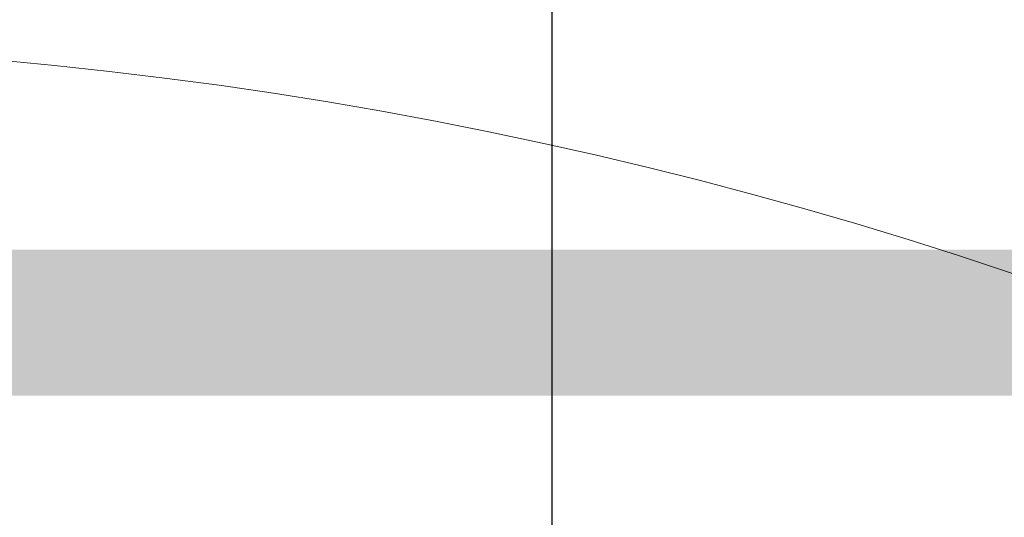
# Model space of a CAD drawing. Header units: millimetres. Extents: x -226731 to 126254, y -16359 to 60195.
# Tile 260 of 510: x -138919 to -138581, y 21058 to 21228. Entities that reach past the tile are written whole.
import ezdxf

# ---------------------------------------------------------------- set-up
doc = ezdxf.new("R2010")
doc.units = ezdxf.units.MM
doc.header["$LTSCALE"] = 0.1
doc.header["$MEASUREMENT"] = 0
doc.layers.get('0').update_dxf_attribs({"lineweight": 5})
for name, color, linetype, lineweight in [('0_CCE_ FF_SIDE WALL SPRINKLER', 6, 'Continuous', 0), ('FIRE CIRCULE', 7, 'Continuous', 5), ('SPRINKLER COVERAGE AREA', 1, 'Continuous', 9)]:
    doc.layers.add(name, color=color, linetype=linetype, lineweight=lineweight)
for name, color, linetype in [('A-ANNO-DIMS-30', 7, 'Continuous'), ('FIRE FIGHTING SERVICES', 5, 'Continuous'), ('GUARD RAIL', 80, 'Continuous')]:
    doc.layers.add(name, color=color, linetype=linetype)
doc.styles.add('A-ANNO-DIM regular', font='isocp.shx')
doc.dimstyles.new('A-100mm-Regular', dxfattribs={"dimtxt": 200, "dimasz": 100, "dimexe": 100, "dimexo": 10, "dimgap": 50, "dimtad": 1, "dimdec": 0, "dimzin": 12, "dimdsep": 46, "dimtxsty": 'A-ANNO-DIM regular', "dimblk": 'ARCHTICK', "dimcen": 0, "dimdle": 100, "dimclrd": 205, "dimclre": 205, "dimclrt": 211, "dimadec": 0, "dimazin": 0, "dimtfac": 1, "dimtdec": 0, "dimtix": 1, "dimtmove": 2, "dimatfit": 3, "dimldrblk": 'ARCHTICK', "dimfxl": 0, "dimtvp": 1, "dimtolj": 1, "dimtzin": 0, "dimarcsym": 0})

# ---------------------------------------------------------------- blocks, each defined once
blk = doc.blocks.new('_ArchTick')
at = {"color": 0, "linetype": 'ByBlock', "const_width": 0.15}
blk.add_lwpolyline([(-0.5, -0.5), (0.5, 0.5)], dxfattribs=at)
blk = doc.blocks.new('A$C2AD535C3')
at = {"layer": 'SPRINKLER COVERAGE AREA', "color": 1}
blk.add_circle((0, 0), 2500, dxfattribs=at)
blk = doc.blocks.new('G$C3584CA52')
at = {"layer": '0_CCE_ FF_SIDE WALL SPRINKLER', "color": 240, "xscale": -0.6, "yscale": 0.6, "zscale": 0.6}
blk.add_blockref('A$C2AD535C3', (0, -1500), dxfattribs=at)

msp = doc.modelspace()

# ---------------------------------------------------------------- linework, layer by layer
at = {"layer": 'FIRE CIRCULE', "color": 3}
msp.add_circle((-136708.5, 19689.6), 3500, dxfattribs=at)
at = {"layer": 'GUARD RAIL', "color": 8, "linetype": 'Continuous', "const_width": 50}
msp.add_lwpolyline([(-140893.16, 21124.62), (-128409.94, 21124.63)], dxfattribs=at)

# ---------------------------------------------------------------- block references
at = {"layer": 'FIRE FIGHTING SERVICES'}
msp.add_blockref('G$C3584CA52', (-139060.33, 21220.5), dxfattribs=at)

# ---------------------------------------------------------------- leaders
at = {"layer": 'A-ANNO-DIMS-30', "color": 8}
msp.add_leader([(-138736.38, 20679.18), (-138736.38, 22039.98), (-139542.21, 22039.98)], dimstyle='A-100mm-Regular', dxfattribs=at)

doc.saveas('drawing.dxf')
